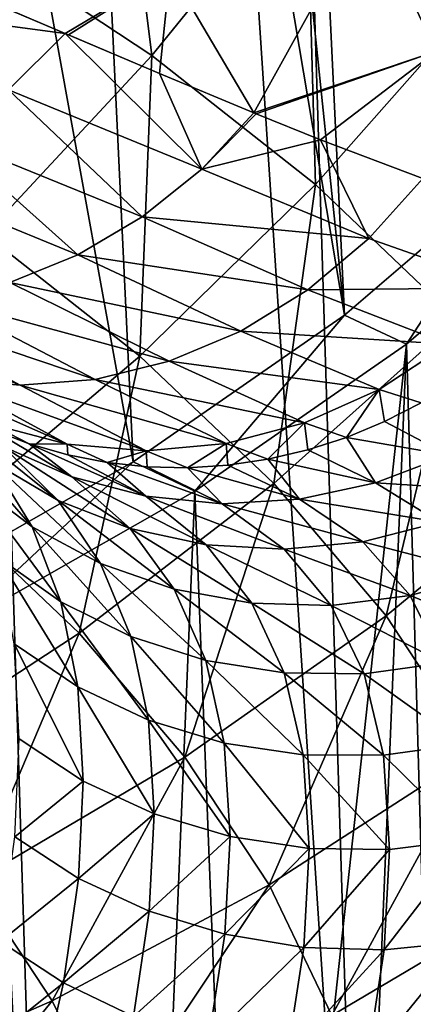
# Model space of a CAD drawing. Header units: metres. Extents: x -109 to 109, y -78 to 121.
# Tile 1046 of 1056: x 91.58 to 93.13, y -6.57 to -2.69. Entities that reach past the tile are written whole.
import ezdxf

# ---------------------------------------------------------------- set-up
doc = ezdxf.new("R2010")
doc.units = ezdxf.units.M
doc.layers.add('solid_508554_SW0001', color=7, linetype='CONTINUOUS')

msp = doc.modelspace()

# ---------------------------------------------------------------- linework, layer by layer
at = {"layer": 'solid_508554_SW0001'}
for points in [[(95.105949, -7.766647, -13.833673), (92.920418, 28.52816, -33.55991), (93.436661, 28.864744, -32.966454)], [(94.07872, -8.398539, -14.945641), (91.794334, 27.889454, -34.674599), (92.920418, 28.52816, -33.55991)], [(95.105949, -7.766647, -13.833673), (94.07872, -8.398539, -14.945641), (92.920418, 28.52816, -33.55991)], [(92.940437, -8.988416, -15.967083), (90.549721, 27.300694, -35.685944), (91.794334, 27.889454, -34.674599)], [(94.07872, -8.398539, -14.945641), (92.940437, -8.988416, -15.967083), (91.794334, 27.889454, -34.674599)], [(91.698837, -9.532049, -16.891142), (89.88591, 27.026291, -36.150749), (90.549721, 27.300694, -35.685944)], [(92.940437, -8.988416, -15.967083), (91.698837, -9.532049, -16.891142), (90.549721, 27.300694, -35.685944)], [(91.698837, -9.532049, -16.891142), (90.362732, -10.015727, -17.71703), (89.88591, 27.026291, -36.150749)], [(93.579742, -3.23886, -11.92145), (93.209961, 4.437376, -15.960996), (92.866875, 4.128067, -16.500563)], [(93.579742, -3.23886, -11.92145), (92.866875, 4.128067, -16.500563), (92.493973, 3.82668, -17.025717)], [(92.861275, -3.854565, -12.987883), (92.493973, 3.82668, -17.025717), (92.0924, 3.53407, -17.534983)], [(92.861275, -3.854565, -12.987883), (93.579742, -3.23886, -11.92145), (92.493973, 3.82668, -17.025717)], [(92.861275, -3.854565, -12.987883), (92.0924, 3.53407, -17.534983), (91.663551, 3.25128, -18.026556)], [(92.028976, -4.432996, -13.989754), (91.663551, 3.25128, -18.026556), (90.728859, 2.718633, -18.950548)], [(92.028976, -4.432996, -13.989754), (92.861275, -3.854565, -12.987883), (91.663551, 3.25128, -18.026556)], [(91.089645, -4.968935, -14.918027), (92.028976, -4.432996, -13.989754), (90.728859, 2.718633, -18.950548)], [(91.945732, -1.571518, 18.006199), (91.373428, -2.349571, 17.916386), (92.101685, -2.831074, 17.075821)], [(92.711494, -2.078095, 17.121418), (91.945732, -1.571518, 18.006199), (92.101685, -2.831074, 17.075821)], [(92.711494, -2.078095, 17.121418), (92.101685, -2.831074, 17.075821), (92.747498, -3.339391, 16.184502)], [(93.390152, -2.612805, 16.183086), (92.711494, -2.078095, 17.121418), (92.747498, -3.339391, 16.184502)], [(93.703949, -2.139845, 10.448063), (93.224663, -2.81379, 10.536592), (92.95076, -2.249175, 11.537516)], [(92.95076, -2.249175, 11.537516), (92.504349, -3.056204, 11.262321), (92.174858, -2.496661, 12.243951)], [(92.95076, -2.249175, 11.537516), (93.224663, -2.81379, 10.536592), (92.504349, -3.056204, 11.262321)], [(92.101685, -2.831074, 17.075821), (91.373428, -2.349571, 17.916386), (91.444778, -3.536371, 16.965599)], [(90.712601, -2.602489, 13.412651), (90.928421, -2.389476, 13.493769), (91.760254, -2.743605, 12.415504)], [(90.928421, -2.389476, 13.493769), (91.385231, -2.583714, 12.924816), (91.760254, -2.743605, 12.415504)], [(92.174858, -2.496661, 12.243951), (91.760254, -2.743605, 12.415504), (91.385231, -2.583714, 12.924816)], [(92.174858, -2.496661, 12.243951), (91.773254, -2.749141, 12.397077), (91.760254, -2.743605, 12.415504)], [(92.174858, -2.496661, 12.243951), (92.13279, -2.901549, 11.864858), (91.773254, -2.749141, 12.397077)], [(92.174858, -2.496661, 12.243951), (92.504349, -3.056204, 11.262321), (92.13279, -2.901549, 11.864858)], [(91.536781, -2.966345, 12.35164), (90.712601, -2.602489, 13.412651), (91.760254, -2.743605, 12.415504)], [(93.390152, -2.612805, 16.183086), (92.747498, -3.339391, 16.184502), (93.306221, -3.871155, 15.248321)], [(92.299133, -3.278927, 11.210985), (91.536781, -2.966345, 12.35164), (91.760254, -2.743605, 12.415504)], [(92.13279, -2.901549, 11.864858), (91.760254, -2.743605, 12.415504), (91.773254, -2.749141, 12.397077)], [(92.299133, -3.278927, 11.210985), (91.760254, -2.743605, 12.415504), (92.13279, -2.901549, 11.864858)], [(92.101685, -2.831074, 17.075821), (91.444778, -3.536371, 16.965599), (92.055107, -4.016284, 16.124878)], [(92.747498, -3.339391, 16.184502), (92.101685, -2.831074, 17.075821), (92.055107, -4.016284, 16.124878)], [(93.224663, -2.81379, 10.536592), (92.514122, -3.060208, 11.245642), (92.504349, -3.056204, 11.262321)], [(93.224663, -2.81379, 10.536592), (92.76786, -3.162413, 10.796072), (92.514122, -3.060208, 11.245642)], [(93.224663, -2.81379, 10.536592), (93.171043, -3.315467, 10.003382), (92.76786, -3.162413, 10.796072)], [(92.299133, -3.278927, 11.210985), (92.13279, -2.901549, 11.864858), (92.504349, -3.056204, 11.262321)], [(92.06395, -3.466515, 11.145202), (91.290558, -3.152099, 12.259505), (91.536781, -2.966345, 12.35164)], [(92.299133, -3.278927, 11.210985), (92.06395, -3.466515, 11.145202), (91.536781, -2.966345, 12.35164)], [(92.299133, -3.278927, 11.210985), (92.504349, -3.056204, 11.262321), (92.514122, -3.060208, 11.245642)], [(92.299133, -3.278927, 11.210985), (92.514122, -3.060208, 11.245642), (92.76786, -3.162413, 10.796072)], [(91.809578, -3.61649, 11.057848), (91.027802, -3.295985, 12.141726), (91.290558, -3.152099, 12.259505)], [(92.06395, -3.466515, 11.145202), (91.809578, -3.61649, 11.057848), (91.290558, -3.152099, 12.259505)], [(92.957458, -3.551766, 9.981648), (92.299133, -3.278927, 11.210985), (92.76786, -3.162413, 10.796072)], [(92.957458, -3.551766, 9.981648), (92.76786, -3.162413, 10.796072), (93.171043, -3.315467, 10.003382)], [(92.861275, -3.854565, -12.987883), (93.105927, -3.968222, -13.184742), (93.579742, -3.23886, -11.92145)], [(93.579742, -3.23886, -11.92145), (93.105927, -3.968222, -13.184742), (93.825508, -3.351224, -12.116071)], [(91.809578, -3.61649, 11.057848), (91.542046, -3.725297, 10.950996), (91.027802, -3.295985, 12.141726)], [(92.957458, -3.551766, 9.981648), (92.06395, -3.466515, 11.145202), (92.299133, -3.278927, 11.210985)], [(93.511963, -3.746934, 8.687006), (92.957458, -3.551766, 9.981648), (93.171043, -3.315467, 10.003382)], [(92.747498, -3.339391, 16.184502), (92.055107, -4.016284, 16.124878), (92.583618, -4.518461, 15.241884)], [(93.306221, -3.871155, 15.248321), (92.747498, -3.339391, 16.184502), (92.583618, -4.518461, 15.241884)], [(93.255333, -9.166488, -9.226461), (93.825508, -3.351224, -12.116071), (93.105927, -3.968222, -13.184742)], [(92.717026, -3.754488, 9.931638), (91.809578, -3.61649, 11.057848), (92.06395, -3.466515, 11.145202)], [(92.957458, -3.551766, 9.981648), (92.717026, -3.754488, 9.931638), (92.06395, -3.466515, 11.145202)], [(92.055107, -4.016284, 16.124878), (91.444778, -3.536371, 16.965599), (91.319641, -4.637442, 16.005047)], [(93.511963, -3.746934, 8.687006), (92.717026, -3.754488, 9.931638), (92.957458, -3.551766, 9.981648)], [(92.452415, -3.917302, 9.861785), (91.542046, -3.725297, 10.950996), (91.809578, -3.61649, 11.057848)], [(92.717026, -3.754488, 9.931638), (92.452415, -3.917302, 9.861785), (91.809578, -3.61649, 11.057848)], [(92.170341, -4.03608, 9.773859), (91.2677, -3.790356, 10.82718), (91.542046, -3.725297, 10.950996)], [(92.452415, -3.917302, 9.861785), (92.170341, -4.03608, 9.773859), (91.542046, -3.725297, 10.950996)], [(93.270103, -3.968399, 8.648705), (92.452415, -3.917302, 9.861785), (92.717026, -3.754488, 9.931638)], [(93.511963, -3.746934, 8.687006), (93.270103, -3.968399, 8.648705), (92.717026, -3.754488, 9.931638)], [(91.582657, -4.130675, 9.553109), (90.724594, -3.784134, 10.540723), (90.99305, -3.810125, 10.689332)], [(91.582657, -4.130675, 9.553109), (91.291939, -4.104094, 9.425881), (90.724594, -3.784134, 10.540723)], [(91.877953, -4.107811, 9.670091), (90.99305, -3.810125, 10.689332), (91.2677, -3.790356, 10.82718)], [(92.170341, -4.03608, 9.773859), (91.877953, -4.107811, 9.670091), (91.2677, -3.790356, 10.82718)], [(91.877953, -4.107811, 9.670091), (91.582657, -4.130675, 9.553109), (90.99305, -3.810125, 10.689332)], [(92.028976, -4.432996, -13.989754), (92.271431, -4.547854, -14.188694), (92.861275, -3.854565, -12.987883)], [(92.861275, -3.854565, -12.987883), (92.271431, -4.547854, -14.188694), (93.105927, -3.968222, -13.184742)], [(93.306221, -3.871155, 15.248321), (92.583618, -4.518461, 15.241884), (93.026009, -5.039754, 14.322122)], [(93.773277, -4.422985, 14.273192), (93.306221, -3.871155, 15.248321), (93.026009, -5.039754, 14.322122)], [(92.998306, -4.14754, 8.593599), (92.170341, -4.03608, 9.773859), (92.452415, -3.917302, 9.861785)], [(93.270103, -3.968399, 8.648705), (92.998306, -4.14754, 8.593599), (92.452415, -3.917302, 9.861785)], [(92.475388, -9.772106, -10.263215), (93.105927, -3.968222, -13.184742), (92.271431, -4.547854, -14.188694)], [(92.475388, -9.772106, -10.263215), (92.879738, -9.474371, -9.752826), (93.105927, -3.968222, -13.184742)], [(92.879738, -9.474371, -9.752826), (93.255333, -9.166488, -9.226461), (93.105927, -3.968222, -13.184742)], [(93.164871, -4.199493, 8.165071), (92.998306, -4.14754, 8.593599), (93.270103, -3.968399, 8.648705)], [(91.76786, -4.36315, 8.241148), (91.013184, -4.028741, 9.291633), (91.291939, -4.104094, 9.425881)], [(91.76786, -4.36315, 8.241148), (91.466469, -4.284512, 8.132078), (91.013184, -4.028741, 9.291633)], [(92.055107, -4.016284, 16.124878), (91.319641, -4.637442, 16.005047), (91.815933, -5.108219, 15.178502)], [(92.583618, -4.518461, 15.241884), (92.055107, -4.016284, 16.124878), (91.815933, -5.108219, 15.178502)], [(92.703972, -4.279474, 8.52319), (91.877953, -4.107811, 9.670091), (92.170341, -4.03608, 9.773859)], [(92.998306, -4.14754, 8.593599), (92.703972, -4.279474, 8.52319), (92.170341, -4.03608, 9.773859)], [(92.080254, -4.388753, 8.344528), (91.291939, -4.104094, 9.425881), (91.582657, -4.130675, 9.553109)], [(92.080254, -4.388753, 8.344528), (91.76786, -4.36315, 8.241148), (91.291939, -4.104094, 9.425881)], [(92.395149, -4.360611, 8.439404), (91.582657, -4.130675, 9.553109), (91.877953, -4.107811, 9.670091)], [(92.703972, -4.279474, 8.52319), (92.395149, -4.360611, 8.439404), (91.877953, -4.107811, 9.670091)], [(92.395149, -4.360611, 8.439404), (92.080254, -4.388753, 8.344528), (91.582657, -4.130675, 9.553109)], [(92.870422, -4.336405, 8.105126), (92.703972, -4.279474, 8.52319), (92.998306, -4.14754, 8.593599)], [(93.020157, -4.274076, 8.136762), (92.870422, -4.336405, 8.105126), (92.998306, -4.14754, 8.593599)], [(93.164871, -4.199493, 8.165071), (93.020157, -4.274076, 8.136762), (92.998306, -4.14754, 8.593599)], [(91.732269, -4.58485, 6.189038), (91.262146, -4.207389, 6.825788), (91.512489, -4.37061, 6.911584)], [(91.732269, -4.58485, 6.189038), (91.470978, -4.431833, 6.108931), (91.262146, -4.207389, 6.825788)], [(93.272217, -4.405854, 7.290149), (93.020157, -4.274076, 8.136762), (93.164871, -4.199493, 8.165071)], [(91.629791, -4.689063, 5.390553), (91.238869, -4.239781, 6.023241), (91.470978, -4.431833, 6.108931)], [(91.629791, -4.689063, 5.390553), (91.388725, -4.505408, 5.304558), (91.238869, -4.239781, 6.023241)], [(91.618408, -4.361508, 7.762239), (91.466469, -4.284512, 8.132078), (91.76786, -4.36315, 8.241148)], [(91.618408, -4.361508, 7.762239), (91.471237, -4.305132, 7.712561), (91.466469, -4.284512, 8.132078)], [(91.786667, -4.49192, 6.99395), (91.471237, -4.305132, 7.712561), (91.618408, -4.361508, 7.762239)], [(91.786667, -4.49192, 6.99395), (91.512489, -4.37061, 6.911584), (91.471237, -4.305132, 7.712561)], [(92.56002, -4.422688, 8.032763), (92.395149, -4.360611, 8.439404), (92.703972, -4.279474, 8.52319)], [(92.716698, -4.386055, 8.070381), (92.56002, -4.422688, 8.032763), (92.703972, -4.279474, 8.52319)], [(92.870422, -4.336405, 8.105126), (92.716698, -4.386055, 8.070381), (92.703972, -4.279474, 8.52319)], [(93.272217, -4.405854, 7.290149), (92.870422, -4.336405, 8.105126), (93.020157, -4.274076, 8.136762)], [(92.983994, -4.5159, 7.251527), (92.716698, -4.386055, 8.070381), (92.870422, -4.336405, 8.105126)], [(93.272217, -4.405854, 7.290149), (92.983994, -4.5159, 7.251527), (92.870422, -4.336405, 8.105126)], [(92.016327, -4.69508, 6.261598), (91.512489, -4.37061, 6.911584), (91.786667, -4.49192, 6.99395)], [(92.016327, -4.69508, 6.261598), (91.732269, -4.58485, 6.189038), (91.512489, -4.37061, 6.911584)], [(91.770126, -4.405035, 7.811146), (91.618408, -4.361508, 7.762239), (91.76786, -4.36315, 8.241148)], [(92.078056, -4.568386, 7.070896), (91.618408, -4.361508, 7.762239), (91.770126, -4.405035, 7.811146)], [(92.078056, -4.568386, 7.070896), (91.786667, -4.49192, 6.99395), (91.618408, -4.361508, 7.762239)], [(91.925354, -4.435414, 7.85895), (91.76786, -4.36315, 8.241148), (92.080254, -4.388753, 8.344528)], [(91.925354, -4.435414, 7.85895), (91.770126, -4.405035, 7.811146), (91.76786, -4.36315, 8.241148)], [(92.242104, -4.455994, 7.949952), (92.080254, -4.388753, 8.344528), (92.395149, -4.360611, 8.439404)], [(92.401459, -4.446055, 7.992528), (92.242104, -4.455994, 7.949952), (92.395149, -4.360611, 8.439404)], [(92.56002, -4.422688, 8.032763), (92.401459, -4.446055, 7.992528), (92.395149, -4.360611, 8.439404)], [(92.983994, -4.5159, 7.251527), (92.56002, -4.422688, 8.032763), (92.716698, -4.386055, 8.070381)], [(92.078056, -4.568386, 7.070896), (91.770126, -4.405035, 7.811146), (91.925354, -4.435414, 7.85895)], [(92.083046, -4.452439, 7.905324), (91.925354, -4.435414, 7.85895), (92.080254, -4.388753, 8.344528)], [(92.242104, -4.455994, 7.949952), (92.083046, -4.452439, 7.905324), (92.080254, -4.388753, 8.344528)], [(92.684044, -4.580522, 7.201259), (92.401459, -4.446055, 7.992528), (92.56002, -4.422688, 8.032763)], [(92.983994, -4.5159, 7.251527), (92.684044, -4.580522, 7.201259), (92.56002, -4.422688, 8.032763)], [(93.524536, -4.549464, 6.457654), (92.983994, -4.5159, 7.251527), (93.272217, -4.405854, 7.290149)], [(93.773277, -4.422985, 14.273192), (93.026009, -5.039754, 14.322122), (93.379089, -5.576746, 13.371608)], [(91.089645, -4.968935, -14.918027), (91.329651, -5.084812, -15.118732), (92.028976, -4.432996, -13.989754)], [(92.028976, -4.432996, -13.989754), (91.329651, -5.084812, -15.118732), (92.271431, -4.547854, -14.188694)], [(91.899307, -4.833265, 5.466741), (91.470978, -4.431833, 6.108931), (91.732269, -4.58485, 6.189038)], [(91.899307, -4.833265, 5.466741), (91.629791, -4.689063, 5.390553), (91.470978, -4.431833, 6.108931)], [(92.379608, -4.598159, 7.14056), (91.925354, -4.435414, 7.85895), (92.083046, -4.452439, 7.905324)], [(92.379608, -4.598159, 7.14056), (92.078056, -4.568386, 7.070896), (91.925354, -4.435414, 7.85895)], [(92.379608, -4.598159, 7.14056), (92.083046, -4.452439, 7.905324), (92.242104, -4.455994, 7.949952)], [(92.684044, -4.580522, 7.201259), (92.242104, -4.455994, 7.949952), (92.401459, -4.446055, 7.992528)], [(92.684044, -4.580522, 7.201259), (92.379608, -4.598159, 7.14056), (92.242104, -4.455994, 7.949952)], [(92.316185, -4.759819, 6.32483), (91.786667, -4.49192, 6.99395), (92.078056, -4.568386, 7.070896)], [(92.316185, -4.759819, 6.32483), (92.016327, -4.69508, 6.261598), (91.786667, -4.49192, 6.99395)], [(91.743515, -4.98524, 4.676748), (91.388725, -4.505408, 5.304558), (91.629791, -4.689063, 5.390553)], [(91.743515, -4.98524, 4.676748), (91.496033, -4.809387, 4.588996), (91.388725, -4.505408, 5.304558)], [(92.583618, -4.518461, 15.241884), (91.815933, -5.108219, 15.178502), (92.231949, -5.597099, 14.317509)], [(93.026009, -5.039754, 14.322122), (92.583618, -4.518461, 15.241884), (92.231949, -5.597099, 14.317509)], [(93.23616, -4.670996, 6.44442), (92.684044, -4.580522, 7.201259), (92.983994, -4.5159, 7.251527)], [(93.524536, -4.549464, 6.457654), (93.23616, -4.670996, 6.44442), (92.983994, -4.5159, 7.251527)], [(92.043098, -10.059109, -10.756606), (92.271431, -4.547854, -14.188694), (91.329651, -5.084812, -15.118732)], [(92.043098, -10.059109, -10.756606), (92.475388, -9.772106, -10.263215), (92.271431, -4.547854, -14.188694)], [(92.624489, -4.777479, 6.377184), (92.078056, -4.568386, 7.070896), (92.379608, -4.598159, 7.14056)], [(92.624489, -4.777479, 6.377184), (92.316185, -4.759819, 6.32483), (92.078056, -4.568386, 7.070896)], [(92.933678, -4.747627, 6.417376), (92.379608, -4.598159, 7.14056), (92.684044, -4.580522, 7.201259)], [(93.23616, -4.670996, 6.44442), (92.933678, -4.747627, 6.417376), (92.684044, -4.580522, 7.201259)], [(92.190582, -4.934436, 5.531232), (91.732269, -4.58485, 6.189038), (92.016327, -4.69508, 6.261598)], [(92.190582, -4.934436, 5.531232), (91.899307, -4.833265, 5.466741), (91.732269, -4.58485, 6.189038)], [(92.933678, -4.747627, 6.417376), (92.624489, -4.777479, 6.377184), (92.379608, -4.598159, 7.14056)], [(91.815933, -5.108219, 15.178502), (91.319641, -4.637442, 16.005047), (91.010094, -5.634669, 15.058499)], [(92.0187, -5.121934, 4.750625), (91.629791, -4.689063, 5.390553), (91.899307, -4.833265, 5.466741)], [(92.0187, -5.121934, 4.750625), (91.743515, -4.98524, 4.676748), (91.629791, -4.689063, 5.390553)], [(92.496391, -4.990068, 5.582428), (92.016327, -4.69508, 6.261598), (92.316185, -4.759819, 6.32483)], [(92.496391, -4.990068, 5.582428), (92.190582, -4.934436, 5.531232), (92.016327, -4.69508, 6.261598)], [(93.424507, -4.875746, 5.645363), (92.933678, -4.747627, 6.417376), (93.23616, -4.670996, 6.44442)], [(92.809158, -4.998779, 5.619056), (92.316185, -4.759819, 6.32483), (92.624489, -4.777479, 6.377184)], [(92.809158, -4.998779, 5.619056), (92.496391, -4.990068, 5.582428), (92.316185, -4.759819, 6.32483)], [(93.121109, -4.960354, 5.64021), (92.624489, -4.777479, 6.377184), (92.933678, -4.747627, 6.417376)], [(93.424507, -4.875746, 5.645363), (93.121109, -4.960354, 5.64021), (92.933678, -4.747627, 6.417376)], [(91.810463, -5.320117, 3.972154), (91.496033, -4.809387, 4.588996), (91.743515, -4.98524, 4.676748)], [(91.810463, -5.320117, 3.972154), (91.559189, -5.150293, 3.881105), (91.496033, -4.809387, 4.588996)], [(93.121109, -4.960354, 5.64021), (92.809158, -4.998779, 5.619056), (92.624489, -4.777479, 6.377184)], [(92.314728, -5.216056, 4.808782), (91.899307, -4.833265, 5.466741), (92.190582, -4.934436, 5.531232)], [(92.314728, -5.216056, 4.808782), (92.0187, -5.121934, 4.750625), (91.899307, -4.833265, 5.466741)], [(93.555489, -5.136802, 4.861749), (93.121109, -4.960354, 5.64021), (93.424507, -4.875746, 5.645363)], [(92.624199, -5.265256, 4.849768), (92.190582, -4.934436, 5.531232), (92.496391, -4.990068, 5.582428)], [(92.624199, -5.265256, 4.849768), (92.314728, -5.216056, 4.808782), (92.190582, -4.934436, 5.531232)], [(93.252419, -5.225128, 4.876586), (92.809158, -4.998779, 5.619056), (93.121109, -4.960354, 5.64021)], [(93.555489, -5.136802, 4.861749), (93.252419, -5.225128, 4.876586), (93.121109, -4.960354, 5.64021)], [(92.088966, -5.451735, 4.045526), (91.743515, -4.98524, 4.676748), (92.0187, -5.121934, 4.750625)], [(92.088966, -5.451735, 4.045526), (91.810463, -5.320117, 3.972154), (91.743515, -4.98524, 4.676748)], [(92.939384, -5.268305, 4.872559), (92.496391, -4.990068, 5.582428), (92.809158, -4.998779, 5.619056)], [(92.939384, -5.268305, 4.872559), (92.624199, -5.265256, 4.849768), (92.496391, -4.990068, 5.582428)], [(93.252419, -5.225128, 4.876586), (92.939384, -5.268305, 4.872559), (92.809158, -4.998779, 5.619056)], [(93.026009, -5.039754, 14.322122), (92.231949, -5.597099, 14.317509), (92.564705, -6.10092, 13.427622)], [(93.379089, -5.576746, 13.371608), (93.026009, -5.039754, 14.322122), (92.564705, -6.10092, 13.427622)], [(91.103127, -10.596127, -11.683889), (92.043098, -10.059109, -10.756606), (91.329651, -5.084812, -15.118732)], [(91.815933, -5.108219, 15.178502), (91.010094, -5.634669, 15.058499), (91.398277, -6.089554, 14.259148)], [(92.231949, -5.597099, 14.317509), (91.815933, -5.108219, 15.178502), (91.398277, -6.089554, 14.259148)], [(92.387711, -5.541847, 4.09938), (92.0187, -5.121934, 4.750625), (92.314728, -5.216056, 4.808782)], [(92.387711, -5.541847, 4.09938), (92.088966, -5.451735, 4.045526), (92.0187, -5.121934, 4.750625)], [(91.559189, -5.150293, 3.881105), (91.831528, -5.691429, 3.285947), (91.579041, -5.525491, 3.190144)], [(91.810463, -5.320117, 3.972154), (91.831528, -5.691429, 3.285947), (91.559189, -5.150293, 3.881105)], [(92.699211, -5.588196, 4.132367), (92.314728, -5.216056, 4.808782), (92.624199, -5.265256, 4.849768)], [(92.699211, -5.588196, 4.132367), (92.387711, -5.541847, 4.09938), (92.314728, -5.216056, 4.808782)], [(93.329117, -5.546079, 4.132976), (92.939384, -5.268305, 4.872559), (93.252419, -5.225128, 4.876586)], [(93.015656, -5.589618, 4.14366), (92.624199, -5.265256, 4.849768), (92.939384, -5.268305, 4.872559)], [(93.015656, -5.589618, 4.14366), (92.699211, -5.588196, 4.132367), (92.624199, -5.265256, 4.849768)], [(93.329117, -5.546079, 4.132976), (93.015656, -5.589618, 4.14366), (92.939384, -5.268305, 4.872559)], [(91.810463, -5.320117, 3.972154), (92.111122, -5.820736, 3.360603), (91.831528, -5.691429, 3.285947)], [(92.088966, -5.451735, 4.045526), (92.111122, -5.820736, 3.360603), (91.810463, -5.320117, 3.972154)], [(92.088966, -5.451735, 4.045526), (92.410789, -5.910168, 3.412236), (92.111122, -5.820736, 3.360603)], [(92.387711, -5.541847, 4.09938), (92.410789, -5.910168, 3.412236), (92.088966, -5.451735, 4.045526)], [(91.579041, -5.525491, 3.190144), (91.831528, -5.691429, 3.285947), (91.561432, -5.911309, 2.558292)], [(92.387711, -5.541847, 4.09938), (92.723007, -5.957476, 3.43955), (92.410789, -5.910168, 3.412236)], [(92.699211, -5.588196, 4.132367), (92.723007, -5.957476, 3.43955), (92.387711, -5.541847, 4.09938)], [(93.329117, -5.546079, 4.132976), (93.353615, -5.92206, 3.419103), (93.015656, -5.589618, 4.14366)], [(93.379089, -5.576746, 13.371608), (92.564705, -6.10092, 13.427622), (92.812202, -6.616257, 12.514887)], [(92.699211, -5.588196, 4.132367), (93.03994, -5.961474, 3.441858), (92.723007, -5.957476, 3.43955)], [(93.015656, -5.589618, 4.14366), (93.03994, -5.961474, 3.441858), (92.699211, -5.588196, 4.132367)], [(93.6408, -6.125745, 12.396881), (93.379089, -5.576746, 13.371608), (92.812202, -6.616257, 12.514887)], [(93.015656, -5.589618, 4.14366), (93.353615, -5.92206, 3.419103), (93.03994, -5.961474, 3.441858)], [(92.231949, -5.597099, 14.317509), (91.398277, -6.089554, 14.259148), (91.709488, -6.558573, 13.43287)], [(92.564705, -6.10092, 13.427622), (92.231949, -5.597099, 14.317509), (91.709488, -6.558573, 13.43287)], [(91.831528, -5.691429, 3.285947), (91.812843, -6.075153, 2.659483), (91.561432, -5.911309, 2.558292)], [(91.831528, -5.691429, 3.285947), (92.111122, -5.820736, 3.360603), (91.812843, -6.075153, 2.659483)], [(92.111122, -5.820736, 3.360603), (92.091469, -6.204437, 2.736596), (91.812843, -6.075153, 2.659483)], [(92.111122, -5.820736, 3.360603), (92.410789, -5.910168, 3.412236), (92.091469, -6.204437, 2.736596)], [(91.505775, -6.323973, 1.947248), (91.561432, -5.911309, 2.558292), (91.812843, -6.075153, 2.659483)], [(92.410789, -5.910168, 3.412236), (92.39032, -6.29592, 2.787697), (92.091469, -6.204437, 2.736596)], [(92.410789, -5.910168, 3.412236), (92.723007, -5.957476, 3.43955), (92.39032, -6.29592, 2.787697)], [(93.353615, -5.92206, 3.419103), (93.331894, -6.325684, 2.775558), (93.01841, -6.357313, 2.807426)], [(93.03994, -5.961474, 3.441858), (93.353615, -5.92206, 3.419103), (93.01841, -6.357313, 2.807426)], [(92.723007, -5.957476, 3.43955), (92.701904, -6.347309, 2.811506), (92.39032, -6.29592, 2.787697)], [(92.723007, -5.957476, 3.43955), (93.03994, -5.961474, 3.441858), (92.701904, -6.347309, 2.811506)], [(93.03994, -5.961474, 3.441858), (93.01841, -6.357313, 2.807426), (92.701904, -6.347309, 2.811506)], [(91.709488, -6.558573, 13.43287), (91.398277, -6.089554, 14.259148), (90.821007, -6.944991, 13.386917)], [(91.753845, -6.487788, 2.054816), (91.505775, -6.323973, 1.947248), (91.812843, -6.075153, 2.659483)], [(91.753845, -6.487788, 2.054816), (91.812843, -6.075153, 2.659483), (92.091469, -6.204437, 2.736596)], [(92.564705, -6.10092, 13.427622), (91.709488, -6.558573, 13.43287), (91.941826, -7.038581, 12.585198)], [(92.812202, -6.616257, 12.514887), (92.564705, -6.10092, 13.427622), (91.941826, -7.038581, 12.585198)], [(93.6408, -6.125745, 12.396881), (92.812202, -6.616257, 12.514887), (92.972481, -7.139676, 11.585366)], [(93.809097, -6.683048, 11.4045), (93.6408, -6.125745, 12.396881), (92.972481, -7.139676, 11.585366)], [(92.029556, -6.619636, 2.135712), (91.753845, -6.487788, 2.054816), (92.091469, -6.204437, 2.736596)], [(92.029556, -6.619636, 2.135712), (92.091469, -6.204437, 2.736596), (92.39032, -6.29592, 2.787697)], [(91.411423, -6.759275, 1.360667), (91.505775, -6.323973, 1.947248), (91.753845, -6.487788, 2.054816)], [(92.326019, -6.716223, 2.187917), (92.029556, -6.619636, 2.135712), (92.39032, -6.29592, 2.787697)], [(92.326019, -6.716223, 2.187917), (92.39032, -6.29592, 2.787697), (92.701904, -6.347309, 2.811506)], [(92.951241, -6.7949, 2.201783), (93.01841, -6.357313, 2.807426), (93.331894, -6.325684, 2.775558)], [(93.264374, -6.775025, 2.163098), (92.951241, -6.7949, 2.201783), (93.331894, -6.325684, 2.775558)], [(92.635826, -6.775135, 2.210126), (92.326019, -6.716223, 2.187917), (92.701904, -6.347309, 2.811506)], [(92.635826, -6.775135, 2.210126), (92.701904, -6.347309, 2.811506), (93.01841, -6.357313, 2.807426)], [(92.951241, -6.7949, 2.201783), (92.635826, -6.775135, 2.210126), (93.01841, -6.357313, 2.807426)], [(91.653854, -6.925029, 1.475328), (91.411423, -6.759275, 1.360667), (91.753845, -6.487788, 2.054816)], [(91.653854, -6.925029, 1.475328), (91.753845, -6.487788, 2.054816), (92.029556, -6.619636, 2.135712)], [(91.709488, -6.558573, 13.43287), (90.821007, -6.944991, 13.386917), (91.037376, -7.388315, 12.606808)], [(91.941826, -7.038581, 12.585198), (91.709488, -6.558573, 13.43287), (91.037376, -7.388315, 12.606808)]]:
    msp.add_3dface(points, dxfattribs=at)

doc.saveas('drawing.dxf')
